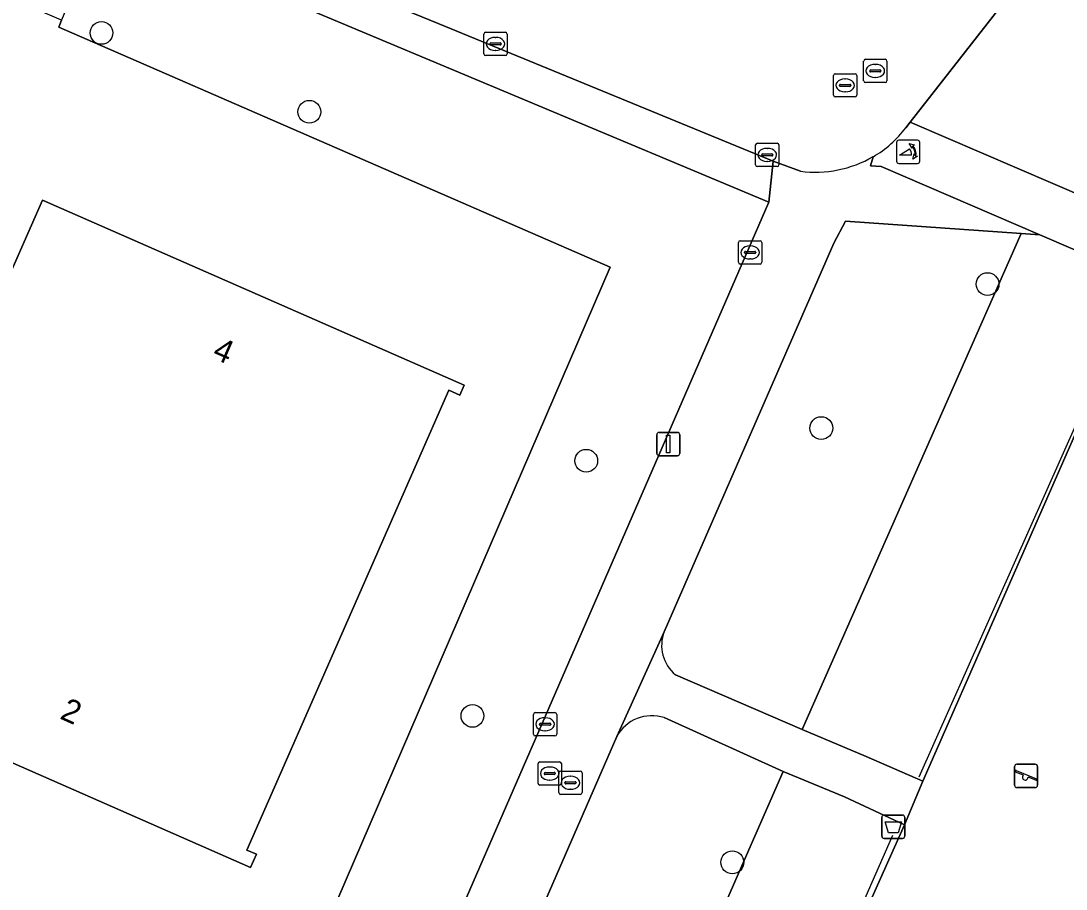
# Model space of a CAD drawing. Extents: x 162803 to 163818, y 381639 to 382475.
# Drawn here: x 163572.98 to 163617.88, y 381961.85 to 381999.14 of the extents above; entities that cross this region are included whole.
import ezdxf

# ---------------------------------------------------------------- set-up
doc = ezdxf.new("R2010")
doc.units = 0
for name, color, linetype in [('IMGEO_Afvalbak', 7, 'Continuous'), ('IMGEO_Boom', 7, 'Continuous'), ('IMGEO_Erf', 7, 'Continuous'), ('IMGEO_Groenvoorziening', 7, 'Continuous'), ('IMGEO_Hek', 7, 'Continuous'), ('IMGEO_Kolk', 7, 'Continuous'), ('IMGEO_Lichtmast', 7, 'Continuous'), ('IMGEO_Pand', 7, 'Continuous'), ('IMGEO_Pand_nummerreeks', 7, 'Continuous'), ('IMGEO_Poller', 7, 'Continuous'), ('IMGEO_Rijbaan_lokaal_open', 7, 'Continuous'), ('IMGEO_Rioolput', 7, 'Continuous'), ('IMGEO_Speelvoorziening', 7, 'Continuous'), ('IMGEO_Voetpad_gesloten', 7, 'Continuous'), ('IMGEO_Voetpad_open', 7, 'Continuous')]:
    doc.layers.add(name, color=color, linetype=linetype)

msp = doc.modelspace()

# ---------------------------------------------------------------- linework, layer by layer
at = {"layer": 'IMGEO_Afvalbak'}
for p, q in [((163609.961, 381964.124), (163609.961, 381964.924)), ((163609.961, 381964.924), (163609.961, 381964.124)), ((163610.061, 381965.024), (163610.851, 381965.024)), ((163610.851, 381965.024), (163610.061, 381965.024)), ((163610.951, 381964.924), (163610.951, 381964.124)), ((163610.951, 381964.124), (163610.951, 381964.924)), ((163610.851, 381964.024), (163610.061, 381964.024)), ((163610.061, 381964.024), (163610.851, 381964.024))]:
    msp.add_line(p, q, dxfattribs=at)
msp.add_lwpolyline([(163610.104, 381964.738), (163610.808, 381964.738), (163610.659, 381964.268), (163610.253, 381964.268), (163610.104, 381964.738)], dxfattribs=at)
for centre, start, end in [((163610.061, 381964.924), 90, 180), ((163610.061, 381964.924), 90, 180), ((163610.851, 381964.924), 0, 90), ((163610.851, 381964.924), 360, 90), ((163610.061, 381964.124), 180, 270), ((163610.061, 381964.124), 180, 270), ((163610.851, 381964.124), 270, 0), ((163610.851, 381964.124), 270, 0)]:
    msp.add_arc(centre, 0.1, start, end, dxfattribs=at)
at = {"layer": 'IMGEO_Boom'}
for centre in [(163576.444, 381998.625), (163585.371, 381995.237), (163614.505, 381987.837), (163607.363, 381981.65), (163597.266, 381980.247), (163592.379, 381969.288), (163603.542, 381962.997)]:
    msp.add_circle(centre, 0.489, dxfattribs=at)
at = {"layer": 'IMGEO_Erf'}
msp.add_lwpolyline([(163525.143, 381968.318), (163563.294, 381951.874), (163567.332, 381950.133), (163579.386, 381944.696), (163598.299, 381988.562), (163574.605, 381998.877), (163574.726, 381999.168), (163572.79, 382000), (163568.352, 382001.907), (163565.322, 382003.212), (163559.222, 382005.84), (163556.19, 382007.146), (163540.344, 382013.972), (163537.36, 382015.258), (163531.29, 382017.873), (163528.208, 382019.2), (163513.067, 382025.723), (163511.569, 382026.368), (163500, 382031.394), (163492.31, 382034.735), (163485.44, 382037.757)], dxfattribs=at)
msp.add_lwpolyline([(163570.294, 381988.479), (163572.228, 381987.629), (163573.906, 381991.447), (163592.017, 381983.487), (163591.833, 381983.068), (163591.369, 381983.272), (163582.69, 381963.524), (163583.101, 381963.343), (163582.849, 381962.771), (163564.811, 381970.699), (163569.934, 381982.355), (163567.98, 381983.213)], close=True, dxfattribs=at)
at = {"layer": 'IMGEO_Groenvoorziening'}
for points in [[(163646.249, 381986.222), (163635.961, 381990.663), (163632.281, 381992.245), (163635.601, 382005.793), (163623.164, 382010.056), (163615.267, 382000), (163615.009, 381999.672), (163611.174, 381994.789), (163628.032, 381987.54), (163633.59, 381985.15), (163643.98, 381980.682)], [(163605.105, 381991.356), (163584.456, 382000), (163576.451, 382003.307), (163575.074, 382000), (163574.726, 381999.168), (163574.605, 381998.877), (163598.299, 381988.562), (163579.386, 381944.696), (163582.301, 381943.442)], [(163584.674, 381944.357), (163605.105, 381991.356)], [(163615.949, 381990.012), (163608.396, 381990.532), (163607.9, 381989.591), (163605.493, 381984.079), (163600.612, 381972.901)], [(163642.151, 381979.031), (163616.748, 381989.957), (163615.949, 381990.012), (163606.539, 381968.709), (163609.289, 381967.547), (163611.723, 381966.477), (163618.346, 381981.55), (163642.221, 381971.267), (163657.906, 381964.511), (163641.876, 381927.839), (163626.309, 381934.587), (163602.191, 381945.041), (163610.938, 381964.607), (163608.361, 381965.81), (163605.722, 381966.902), (163595.028, 381942.484), (163593.33, 381938.684), (163634.908, 381920.749)], [(163601.098, 381971.053), (163606.539, 381968.709), (163615.949, 381990.012)], [(163605.722, 381966.902), (163600.618, 381969.212)], [(163598.575, 381968.398), (163586.85, 381941.464), (163593.33, 381938.684), (163595.028, 381942.484), (163605.722, 381966.902)]]:
    msp.add_lwpolyline(points, dxfattribs=at)
for centre, radius, start, end in [((163602.15, 381972.317), 1.645, 159.2177, 230.2511), ((163600.09, 381967.567), 1.728, 72.2043, 151.2437)]:
    msp.add_arc(centre, radius, start, end, dxfattribs=at)
at = {"layer": 'IMGEO_Hek'}
for points in [[(163642.28, 381971.403), (163618.344, 381981.891), (163611.551, 381966.659)], [(163626.294, 381934.551), (163602.046, 381945.08), (163610.436, 381964.16)]]:
    msp.add_lwpolyline(points, dxfattribs=at)
at = {"layer": 'IMGEO_Kolk'}
for p, q in [((163592.868, 381997.726), (163592.868, 381998.578)), ((163592.943, 381998.652), (163593.795, 381998.652)), ((163593.869, 381998.578), (163593.869, 381997.726)), ((163593.127, 381998.146), (163593.127, 381998.158)), ((163593.565, 381998.109), (163593.167, 381998.109)), ((163593.17, 381998.195), (163593.568, 381998.195)), ((163593.356, 381998.432), (163593.381, 381998.432)), ((163593.611, 381998.158), (163593.611, 381998.146)), ((163593.795, 381997.652), (163592.943, 381997.652)), ((163593.379, 381997.872), (163593.354, 381997.872)), ((163604.543, 381992.959), (163604.543, 381993.811)), ((163604.618, 381993.885), (163605.47, 381993.885)), ((163605.031, 381993.665), (163605.056, 381993.665)), ((163605.544, 381993.811), (163605.544, 381992.959)), ((163604.802, 381993.379), (163604.802, 381993.391)), ((163605.24, 381993.342), (163604.842, 381993.342)), ((163604.845, 381993.428), (163605.243, 381993.428)), ((163605.286, 381993.391), (163605.286, 381993.379)), ((163605.47, 381992.885), (163604.618, 381992.885)), ((163605.054, 381993.105), (163605.029, 381993.105)), ((163603.805, 381988.771), (163603.805, 381989.623)), ((163603.88, 381989.697), (163604.732, 381989.697)), ((163604.806, 381989.623), (163604.806, 381988.771)), ((163604.064, 381989.191), (163604.064, 381989.203)), ((163604.502, 381989.154), (163604.104, 381989.154)), ((163604.107, 381989.24), (163604.505, 381989.24)), ((163604.293, 381989.477), (163604.318, 381989.477)), ((163604.548, 381989.203), (163604.548, 381989.191)), ((163604.732, 381988.697), (163603.88, 381988.697)), ((163604.316, 381988.917), (163604.291, 381988.917)), ((163594.996, 381968.501), (163594.996, 381969.353)), ((163595.071, 381969.427), (163595.923, 381969.427)), ((163595.997, 381969.353), (163595.997, 381968.501)), ((163595.255, 381968.921), (163595.255, 381968.933)), ((163595.298, 381968.97), (163595.696, 381968.97)), ((163595.484, 381969.207), (163595.509, 381969.207)), ((163595.739, 381968.933), (163595.739, 381968.921)), ((163595.693, 381968.884), (163595.295, 381968.884)), ((163595.507, 381968.647), (163595.482, 381968.647)), ((163595.923, 381968.427), (163595.071, 381968.427))]:
    msp.add_line(p, q, dxfattribs=at)
for points in [[(163592.868, 381997.726), (163592.868, 381998.578)], [(163592.943, 381998.652), (163593.795, 381998.652)], [(163593.869, 381998.578), (163593.869, 381997.726)], [(163593.795, 381997.652), (163592.943, 381997.652)], [(163604.543, 381992.959), (163604.543, 381993.811)], [(163604.618, 381993.885), (163605.47, 381993.885)], [(163605.544, 381993.811), (163605.544, 381992.959)], [(163605.47, 381992.885), (163604.618, 381992.885)], [(163603.805, 381988.771), (163603.805, 381989.623)], [(163603.88, 381989.697), (163604.732, 381989.697)], [(163604.806, 381989.623), (163604.806, 381988.771)], [(163604.732, 381988.697), (163603.88, 381988.697)], [(163594.996, 381968.501), (163594.996, 381969.353)], [(163595.071, 381969.427), (163595.923, 381969.427)], [(163595.997, 381969.353), (163595.997, 381968.501)], [(163595.923, 381968.427), (163595.071, 381968.427)]]:
    msp.add_lwpolyline(points, dxfattribs=at)
for centre, radius, start, end in [((163592.945, 381998.576), 0.0765, 91.552, 178.448), ((163592.945, 381998.576), 0.0765, 91.552, 178.448), ((163593.793, 381998.576), 0.0765, 1.552, 88.448), ((163593.793, 381998.576), 0.0765, 1.552, 88.448), ((163593.167, 381998.155), 0.0403, 85.8775, 175.7526), ((163593.164, 381998.145), 0.0366, 178.938, 274.7102), ((163593.568, 381998.152), 0.043, 264.8664, 352.4533), ((163593.572, 381998.157), 0.0386, 1.7309, 96.639), ((163592.945, 381997.728), 0.0765, 181.552, 268.448), ((163592.945, 381997.728), 0.0765, 181.552, 268.448), ((163593.793, 381997.728), 0.0765, 271.552, 358.448), ((163593.793, 381997.728), 0.0765, 271.552, 358.448), ((163604.62, 381993.809), 0.0765, 91.552, 178.448), ((163604.62, 381993.809), 0.0765, 91.552, 178.448), ((163605.468, 381993.809), 0.0765, 1.552, 88.448), ((163605.468, 381993.809), 0.0765, 1.552, 88.448), ((163604.842, 381993.388), 0.0403, 85.8775, 175.7526), ((163604.839, 381993.378), 0.0366, 178.938, 274.7102), ((163605.243, 381993.385), 0.043, 264.8664, 352.4533), ((163605.247, 381993.39), 0.0386, 1.7309, 96.639), ((163604.62, 381992.961), 0.0765, 181.552, 268.448), ((163604.62, 381992.961), 0.0765, 181.552, 268.448), ((163605.468, 381992.961), 0.0765, 271.552, 358.448), ((163605.468, 381992.961), 0.0765, 271.552, 358.448), ((163603.882, 381989.621), 0.0765, 91.552, 178.448), ((163603.882, 381989.621), 0.0765, 91.552, 178.448), ((163604.73, 381989.621), 0.0765, 1.552, 88.448), ((163604.73, 381989.621), 0.0765, 1.552, 88.448), ((163604.104, 381989.2), 0.0403, 85.8775, 175.7526), ((163604.101, 381989.19), 0.0366, 178.938, 274.7102), ((163604.505, 381989.197), 0.043, 264.8664, 352.4533), ((163604.509, 381989.202), 0.0386, 1.7309, 96.639), ((163603.882, 381988.773), 0.0765, 181.552, 268.448), ((163603.882, 381988.773), 0.0765, 181.552, 268.448), ((163604.73, 381988.773), 0.0765, 271.552, 358.448), ((163604.73, 381988.773), 0.0765, 271.552, 358.448), ((163595.073, 381969.351), 0.0765, 91.552, 178.448), ((163595.073, 381969.351), 0.0765, 91.552, 178.448), ((163595.921, 381969.351), 0.0765, 1.552, 88.448), ((163595.921, 381969.351), 0.0765, 1.552, 88.448), ((163595.295, 381968.93), 0.0403, 85.8775, 175.7526), ((163595.292, 381968.92), 0.0366, 178.938, 274.7102), ((163595.696, 381968.927), 0.043, 264.8664, 352.4533), ((163595.7, 381968.932), 0.0386, 1.7309, 96.639), ((163595.073, 381968.503), 0.0765, 181.552, 268.448), ((163595.073, 381968.503), 0.0765, 181.552, 268.448), ((163595.921, 381968.503), 0.0765, 271.552, 358.448), ((163595.921, 381968.503), 0.0765, 271.552, 358.448)]:
    msp.add_arc(centre, radius, start, end, dxfattribs=at)
for centre, major_axis, ratio, start_param, end_param in [((163593.355, 381998.152), (-0.387, 0.002), 0.722429, 4.712389, 7.853982), ((163593.38, 381998.152), (-0.39, 0.002), 0.717154, 1.570796, 4.712389), ((163605.03, 381993.385), (-0.387, 0.002), 0.722429, 4.712389, 7.853982), ((163605.055, 381993.385), (-0.39, 0.002), 0.717154, 1.570796, 4.712389), ((163604.292, 381989.197), (-0.387, 0.002), 0.722429, 4.712389, 7.853982), ((163604.317, 381989.197), (-0.39, 0.002), 0.717154, 1.570796, 4.712389), ((163595.483, 381968.927), (-0.387, 0.002), 0.722429, 4.712389, 7.853982), ((163595.508, 381968.927), (-0.39, 0.002), 0.717154, 1.570796, 4.712389)]:
    msp.add_ellipse(centre, major_axis=major_axis, ratio=ratio, start_param=start_param, end_param=end_param, dxfattribs=at)
at = {"layer": 'IMGEO_Lichtmast'}
for p, q in [((163600.293, 381980.565), (163600.293, 381981.365)), ((163600.293, 381981.365), (163600.293, 381980.565)), ((163600.393, 381981.465), (163601.183, 381981.465)), ((163601.183, 381981.465), (163600.393, 381981.465)), ((163601.283, 381981.365), (163601.283, 381980.565)), ((163601.283, 381980.565), (163601.283, 381981.365)), ((163601.183, 381980.465), (163600.393, 381980.465)), ((163600.393, 381980.465), (163601.183, 381980.465))]:
    msp.add_line(p, q, dxfattribs=at)
msp.add_lwpolyline([(163600.713, 381981.34), (163600.863, 381981.34), (163600.863, 381980.59), (163600.713, 381980.59), (163600.713, 381981.34)], dxfattribs=at)
for centre, start, end in [((163600.393, 381981.365), 90, 180), ((163600.393, 381981.365), 90, 180), ((163601.183, 381981.365), 0, 90), ((163601.183, 381981.365), 360, 90), ((163600.393, 381980.565), 180, 270), ((163600.393, 381980.565), 180, 270), ((163601.183, 381980.565), 270, 0), ((163601.183, 381980.565), 270, 0)]:
    msp.add_arc(centre, 0.1, start, end, dxfattribs=at)
at = {"layer": 'IMGEO_Pand'}
msp.add_lwpolyline([(163591.833, 381983.068), (163592.017, 381983.487), (163573.906, 381991.447), (163572.228, 381987.629), (163570.294, 381988.479), (163567.98, 381983.213), (163569.934, 381982.355), (163564.811, 381970.699), (163582.849, 381962.771), (163583.101, 381963.343), (163582.69, 381963.524), (163591.369, 381983.272)], close=True, dxfattribs=at)
at = {"layer": 'IMGEO_Poller'}
for p, q in [((163610.596, 381993.922), (163610.596, 381993.115)), ((163610.596, 381993.922), (163610.596, 381993.115)), ((163611.498, 381994.017), (163610.69, 381994.017)), ((163611.498, 381994.017), (163610.69, 381994.017)), ((163611.592, 381993.115), (163611.592, 381993.922)), ((163611.592, 381993.115), (163611.592, 381993.922)), ((163610.69, 381993.02), (163611.498, 381993.02)), ((163610.69, 381993.02), (163611.498, 381993.02))]:
    msp.add_line(p, q, dxfattribs=at)
for points in [[(163611.231, 381993.373), (163610.718, 381993.373), (163611.148, 381993.648)], [(163611.275, 381993.746), (163611.263, 381993.673), (163611.138, 381993.878)], [(163611.138, 381993.878), (163611.369, 381993.812), (163611.298, 381993.78)], [(163611.291, 381993.201), (163611.357, 381993.432), (163611.387, 381993.364)], [(163611.423, 381993.337), (163611.495, 381993.326), (163611.291, 381993.201)]]:
    msp.add_lwpolyline(points, dxfattribs=at)
for centre, radius, start, end in [((163610.69, 381993.922), 0.0946, 90, 180), ((163610.69, 381993.922), 0.0946, 90, 180), ((163610.903, 381993.423), 0.332, 351.3247, 42.4854), ((163610.917, 381993.433), 0.476, 351.7527, 41.1691), ((163610.917, 381993.433), 0.516, 349.3569, 42.2912), ((163611.498, 381993.922), 0.0946, 0, 90), ((163611.498, 381993.922), 0.0946, 0, 90), ((163610.69, 381993.115), 0.0946, 180, 270), ((163610.69, 381993.115), 0.0946, 180, 270), ((163611.498, 381993.115), 0.0946, 270, 0), ((163611.498, 381993.115), 0.0946, 270, 0)]:
    msp.add_arc(centre, radius, start, end, dxfattribs=at)
at = {"layer": 'IMGEO_Rijbaan_lokaal_open'}
for points in [[(163610.988, 381994.552), (163611.174, 381994.789), (163615.009, 381999.672), (163615.267, 382000), (163623.164, 382010.056)], [(163594.616, 382002.064), (163594.432, 382002.141), (163578.851, 382008.476), (163577.167, 382004.538), (163578.832, 382003.967), (163590.901, 381999.029), (163605.297, 381993.119), (163606.466, 381992.684)]]:
    msp.add_lwpolyline(points, dxfattribs=at)
for centre, radius, start, end in [((163607.443, 381997.131), 4.384, 299.3222, 323.9602), ((163607.102, 381997.627), 4.983, 262.6711, 299.9558)]:
    msp.add_arc(centre, radius, start, end, dxfattribs=at)
at = {"layer": 'IMGEO_Rioolput'}
for p, q in [((163609.183, 381996.566), (163609.183, 381997.418)), ((163609.258, 381997.492), (163610.11, 381997.492)), ((163609.671, 381997.272), (163609.696, 381997.272)), ((163610.184, 381997.418), (163610.184, 381996.566)), ((163607.887, 381995.947), (163607.887, 381996.799)), ((163607.962, 381996.873), (163608.814, 381996.873)), ((163608.888, 381996.799), (163608.888, 381995.947)), ((163609.442, 381996.986), (163609.442, 381996.998)), ((163609.88, 381996.949), (163609.482, 381996.949)), ((163609.485, 381997.035), (163609.883, 381997.035)), ((163609.926, 381996.998), (163609.926, 381996.986)), ((163608.146, 381996.367), (163608.146, 381996.379)), ((163608.584, 381996.33), (163608.186, 381996.33)), ((163608.189, 381996.416), (163608.587, 381996.416)), ((163608.375, 381996.653), (163608.4, 381996.653)), ((163608.63, 381996.379), (163608.63, 381996.367)), ((163610.11, 381996.492), (163609.258, 381996.492)), ((163609.694, 381996.712), (163609.669, 381996.712)), ((163608.814, 381995.873), (163607.962, 381995.873)), ((163608.398, 381996.093), (163608.373, 381996.093)), ((163595.196, 381966.386), (163595.196, 381967.238)), ((163595.271, 381967.312), (163596.123, 381967.312)), ((163596.197, 381967.238), (163596.197, 381966.386)), ((163595.455, 381966.806), (163595.455, 381966.818)), ((163595.893, 381966.769), (163595.495, 381966.769)), ((163595.498, 381966.855), (163595.896, 381966.855)), ((163595.684, 381967.092), (163595.709, 381967.092)), ((163595.939, 381966.818), (163595.939, 381966.806)), ((163596.084, 381965.99), (163596.084, 381966.842)), ((163596.159, 381966.916), (163597.011, 381966.916)), ((163596.572, 381966.696), (163596.597, 381966.696)), ((163597.085, 381966.842), (163597.085, 381965.99)), ((163596.123, 381966.312), (163595.271, 381966.312)), ((163595.707, 381966.532), (163595.682, 381966.532)), ((163596.343, 381966.41), (163596.343, 381966.422)), ((163596.781, 381966.373), (163596.383, 381966.373)), ((163596.386, 381966.459), (163596.784, 381966.459)), ((163596.827, 381966.422), (163596.827, 381966.41)), ((163597.011, 381965.916), (163596.159, 381965.916)), ((163596.595, 381966.136), (163596.57, 381966.136))]:
    msp.add_line(p, q, dxfattribs=at)
for points in [[(163609.183, 381996.566), (163609.183, 381997.418)], [(163609.258, 381997.492), (163610.11, 381997.492)], [(163610.184, 381997.418), (163610.184, 381996.566)], [(163607.887, 381995.947), (163607.887, 381996.799)], [(163607.962, 381996.873), (163608.814, 381996.873)], [(163608.888, 381996.799), (163608.888, 381995.947)], [(163610.11, 381996.492), (163609.258, 381996.492)], [(163608.814, 381995.873), (163607.962, 381995.873)], [(163595.196, 381966.386), (163595.196, 381967.238)], [(163595.271, 381967.312), (163596.123, 381967.312)], [(163596.197, 381967.238), (163596.197, 381966.386)], [(163596.084, 381965.99), (163596.084, 381966.842)], [(163596.159, 381966.916), (163597.011, 381966.916)], [(163597.085, 381966.842), (163597.085, 381965.99)], [(163596.123, 381966.312), (163595.271, 381966.312)], [(163597.011, 381965.916), (163596.159, 381965.916)]]:
    msp.add_lwpolyline(points, dxfattribs=at)
for centre, radius, start, end in [((163609.26, 381997.416), 0.0765, 91.552, 178.448), ((163609.26, 381997.416), 0.0765, 91.552, 178.448), ((163610.108, 381997.416), 0.0765, 1.552, 88.448), ((163610.108, 381997.416), 0.0765, 1.552, 88.448), ((163607.964, 381996.797), 0.0765, 91.552, 178.448), ((163607.964, 381996.797), 0.0765, 91.552, 178.448), ((163608.812, 381996.797), 0.0765, 1.552, 88.448), ((163608.812, 381996.797), 0.0765, 1.552, 88.448), ((163609.482, 381996.995), 0.0403, 85.8775, 175.7526), ((163609.479, 381996.985), 0.0366, 178.938, 274.7102), ((163609.883, 381996.992), 0.043, 264.8664, 352.4533), ((163609.887, 381996.997), 0.0386, 1.7309, 96.639), ((163608.186, 381996.376), 0.0403, 85.8775, 175.7526), ((163608.183, 381996.366), 0.0366, 178.938, 274.7102), ((163608.587, 381996.373), 0.043, 264.8664, 352.4533), ((163608.591, 381996.378), 0.0386, 1.7309, 96.639), ((163609.26, 381996.568), 0.0765, 181.552, 268.448), ((163609.26, 381996.568), 0.0765, 181.552, 268.448), ((163610.108, 381996.568), 0.0765, 271.552, 358.448), ((163610.108, 381996.568), 0.0765, 271.552, 358.448), ((163607.964, 381995.949), 0.0765, 181.552, 268.448), ((163607.964, 381995.949), 0.0765, 181.552, 268.448), ((163608.812, 381995.949), 0.0765, 271.552, 358.448), ((163608.812, 381995.949), 0.0765, 271.552, 358.448), ((163595.273, 381967.236), 0.0765, 91.552, 178.448), ((163595.273, 381967.236), 0.0765, 91.552, 178.448), ((163596.121, 381967.236), 0.0765, 1.552, 88.448), ((163596.121, 381967.236), 0.0765, 1.552, 88.448), ((163595.495, 381966.815), 0.0403, 85.8775, 175.7526), ((163595.492, 381966.805), 0.0366, 178.938, 274.7102), ((163595.896, 381966.812), 0.043, 264.8664, 352.4533), ((163595.9, 381966.817), 0.0386, 1.7309, 96.639), ((163596.161, 381966.84), 0.0765, 91.552, 178.448), ((163596.161, 381966.84), 0.0765, 91.552, 178.448), ((163597.009, 381966.84), 0.0765, 1.552, 88.448), ((163597.009, 381966.84), 0.0765, 1.552, 88.448), ((163595.273, 381966.388), 0.0765, 181.552, 268.448), ((163595.273, 381966.388), 0.0765, 181.552, 268.448), ((163596.121, 381966.388), 0.0765, 271.552, 358.448), ((163596.121, 381966.388), 0.0765, 271.552, 358.448), ((163596.383, 381966.419), 0.0403, 85.8775, 175.7526), ((163596.38, 381966.409), 0.0366, 178.938, 274.7102), ((163596.784, 381966.416), 0.043, 264.8664, 352.4533), ((163596.788, 381966.421), 0.0386, 1.7309, 96.639), ((163596.161, 381965.992), 0.0765, 181.552, 268.448), ((163596.161, 381965.992), 0.0765, 181.552, 268.448), ((163597.009, 381965.992), 0.0765, 271.552, 358.448), ((163597.009, 381965.992), 0.0765, 271.552, 358.448)]:
    msp.add_arc(centre, radius, start, end, dxfattribs=at)
for centre, major_axis, ratio, start_param, end_param in [((163609.67, 381996.992), (-0.387, 0.002), 0.722429, 4.712389, 7.853982), ((163609.695, 381996.992), (-0.39, 0.002), 0.717154, 1.570796, 4.712389), ((163608.374, 381996.373), (-0.387, 0.002), 0.722429, 4.712389, 7.853982), ((163608.399, 381996.373), (-0.39, 0.002), 0.717154, 1.570796, 4.712389), ((163595.683, 381966.812), (-0.387, 0.002), 0.722429, 4.712389, 7.853982), ((163595.708, 381966.812), (-0.39, 0.002), 0.717154, 1.570796, 4.712389), ((163596.571, 381966.416), (-0.387, 0.002), 0.722429, 4.712389, 7.853982), ((163596.596, 381966.416), (-0.39, 0.002), 0.717154, 1.570796, 4.712389)]:
    msp.add_ellipse(centre, major_axis=major_axis, ratio=ratio, start_param=start_param, end_param=end_param, dxfattribs=at)
at = {"layer": 'IMGEO_Speelvoorziening'}
for p, q in [((163615.663, 381966.31), (163615.663, 381967.11)), ((163615.663, 381967.11), (163615.663, 381966.31)), ((163615.763, 381967.21), (163616.553, 381967.21)), ((163616.553, 381967.21), (163615.763, 381967.21)), ((163616.653, 381967.11), (163616.653, 381966.31)), ((163616.653, 381966.31), (163616.653, 381967.11)), ((163616.046, 381966.738), (163615.707, 381966.875)), ((163615.732, 381966.935), (163616.608, 381966.582)), ((163616.584, 381966.522), (163616.244, 381966.659)), ((163616.553, 381966.21), (163615.763, 381966.21)), ((163615.763, 381966.21), (163616.553, 381966.21))]:
    msp.add_line(p, q, dxfattribs=at)
for centre, radius, start, end in [((163615.763, 381967.11), 0.1, 90, 180), ((163615.763, 381967.11), 0.1, 90, 180), ((163616.553, 381967.11), 0.1, 0, 90), ((163616.553, 381967.11), 0.1, 360, 90), ((163615.72, 381966.905), 0.0327, 68.078, 248.078), ((163616.125, 381966.648), 0.12, 130.9928, 5.1632), ((163615.763, 381966.31), 0.1, 180, 270), ((163615.763, 381966.31), 0.1, 180, 270), ((163616.553, 381966.31), 0.1, 270, 0), ((163616.553, 381966.31), 0.1, 270, 0), ((163616.596, 381966.552), 0.0327, 248.078, 68.078)]:
    msp.add_arc(centre, radius, start, end, dxfattribs=at)
at = {"layer": 'IMGEO_Voetpad_gesloten'}
for points in [[(163643.98, 381980.682), (163633.59, 381985.15), (163628.032, 381987.54), (163611.174, 381994.789), (163610.988, 381994.552)], [(163609.59, 381993.309), (163609.476, 381992.911), (163609.934, 381992.888), (163616.748, 381989.957), (163642.151, 381979.031)]]:
    msp.add_lwpolyline(points, dxfattribs=at)
msp.add_lwpolyline([(163642.221, 381971.267), (163618.346, 381981.55), (163611.723, 381966.477), (163610.938, 381964.607), (163602.191, 381945.041), (163626.309, 381934.587)], close=True, dxfattribs=at)
msp.add_arc((163607.443, 381997.131), 4.384, 299.3222, 323.9602, dxfattribs=at)
at = {"layer": 'IMGEO_Voetpad_open'}
msp.add_lwpolyline([(163590.901, 381999.029), (163578.832, 382003.967), (163577.167, 382004.538), (163576.985, 382004.588), (163576.451, 382003.307), (163584.456, 382000), (163605.105, 381991.356), (163605.297, 381993.119)], close=True, dxfattribs=at)
for points in [[(163598.575, 381968.398), (163600.612, 381972.901), (163605.493, 381984.079), (163607.9, 381989.591), (163608.396, 381990.532), (163615.949, 381990.012), (163616.748, 381989.957), (163609.934, 381992.888), (163609.476, 381992.911), (163609.59, 381993.309)], [(163606.466, 381992.684), (163605.297, 381993.119), (163605.105, 381991.356), (163584.674, 381944.357)], [(163600.612, 381972.901), (163598.575, 381968.398)], [(163606.539, 381968.709), (163601.098, 381971.053)], [(163600.618, 381969.212), (163605.722, 381966.902), (163608.361, 381965.81), (163610.938, 381964.607), (163611.723, 381966.477), (163609.289, 381967.547), (163606.539, 381968.709)], [(163582.301, 381943.442), (163586.85, 381941.464), (163598.575, 381968.398)]]:
    msp.add_lwpolyline(points, dxfattribs=at)
for centre, radius, start, end in [((163607.102, 381997.627), 4.983, 262.6711, 299.9558), ((163602.15, 381972.317), 1.645, 159.2177, 230.2511), ((163600.09, 381967.567), 1.728, 72.2043, 151.2437)]:
    msp.add_arc(centre, radius, start, end, dxfattribs=at)

# ---------------------------------------------------------------- texts
at = {"layer": 'IMGEO_Pand_nummerreeks'}
for s, rotation, p in [('4', 336.2739, (163581.158, 381984.677)), ('2', 335.8697, (163574.611, 381969.189))]:
    msp.add_text(s, height=1, rotation=rotation, dxfattribs=at).set_placement(p)

doc.saveas('drawing.dxf')
